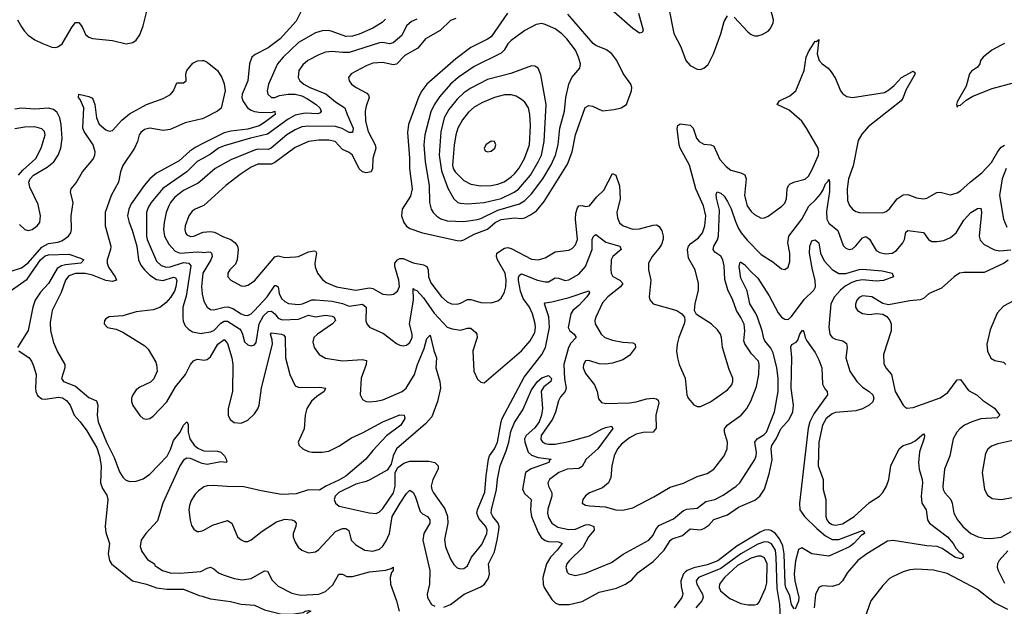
# Model space of a CAD drawing. Header units: inches. Extents: x 1682530 to 1839546, y 640742 to 791647.
# Tile 397 of 656: x 1738920 to 1744749, y 741338 to 744811. Entities that reach past the tile are written whole.
import ezdxf

# ---------------------------------------------------------------- set-up
doc = ezdxf.new("R2010")
doc.units = ezdxf.units.IN
doc.header["$MEASUREMENT"] = 0
doc.layers.add('B7734', color=7, linetype='Continuous')
doc.layers.add('B7744', color=7, linetype='Continuous')

msp = doc.modelspace()

# ---------------------------------------------------------------- linework, layer by layer
at = {"layer": 'B7734', "color": 5}
for points, elevation in [([(1738906.9, 744810), (1738930.1, 744770), (1738945.7, 744745.7), (1738970, 744720.4), (1739010, 744692.1), (1739050, 744673.2), (1739110, 744649.3), (1739130, 744646.5), (1739145.2, 744650), (1739170.9, 744669.1), (1739230, 744769.2), (1739250, 744794.2), (1739270, 744795.5), (1739289.3, 744770), (1739310, 744724), (1739330, 744707.1), (1739350, 744700.2), (1739468.5, 744688.5), (1739550, 744668), (1739590, 744676.1), (1739609.9, 744690.1), (1739630, 744722), (1739650, 744774.9), (1739674.3, 744870)], 620), ([(1738870, 743322.4), (1738930, 743341.9), (1738970, 743372.2), (1739050, 743464.9), (1739090, 743485.5), (1739146.2, 743493.8), (1739170, 743502.1), (1739209.4, 743530), (1739222.3, 743550), (1739227.3, 743570), (1739223.9, 743650), (1739235.7, 743730), (1739219.9, 743790), (1739224.2, 743810), (1739254.8, 743845.2), (1739291.4, 743910), (1739354.7, 743985.3), (1739365, 744010), (1739366.7, 744030), (1739354.9, 744070), (1739302.3, 744150), (1739294.3, 744170), (1739299.9, 744290), (1739278.4, 744338.4), (1739268.3, 744350), (1739269.4, 744370), (1739330, 744357), (1739350, 744345.8), (1739365, 744310), (1739373.6, 744230), (1739390, 744192.8), (1739430, 744158.6), (1739450, 744150.8), (1739470, 744155.4), (1739524.1, 744215.9), (1739570, 744253.3), (1739670, 744309.3), (1739770, 744344.5), (1739811.9, 744368.1), (1739830.6, 744389.4), (1739850, 744436.9), (1739890, 744437.2), (1739905.1, 744450), (1739904.3, 744490), (1739908.8, 744510), (1739945.3, 744554.7), (1739971.8, 744568.2), (1740000, 744569)], 580), ([(1738918, 743598), (1738950, 743569.4), (1738970, 743564.3), (1738992.9, 743570), (1739022.3, 743590), (1739039.1, 743610), (1739043, 743650), (1739030, 743716.9), (1738979.9, 743819.9), (1738973.2, 743850), (1738980.8, 743870), (1739000.7, 743890), (1739082.5, 743937.5), (1739122.1, 743970), (1739147.6, 744010), (1739164.1, 744050), (1739171.2, 744108.8), (1739166.2, 744190), (1739157, 744230), (1739141.1, 744261.1), (1739119.5, 744279.5), (1739090, 744287.4), (1739010, 744281.3), (1738930, 744287.9), (1738890, 744282.5)], 620), ([(1740000, 744225.2), (1739899.3, 744200.7), (1739810, 744161.1), (1739770, 744155), (1739690, 744168.5), (1739659.5, 744160.5), (1739636.2, 744143.8), (1739627.5, 744130), (1739616.9, 744090), (1739599.6, 744050), (1739530, 743948.4), (1739516.8, 743910), (1739505.3, 743850), (1739460.6, 743770), (1739425, 743670), (1739425.7, 743590), (1739459.1, 743470), (1739458.1, 743450), (1739438.1, 743390), (1739437.2, 743370), (1739445.6, 743345.6), (1739484.8, 743290), (1739493.4, 743270), (1739470, 743262.3), (1739430, 743266.5), (1739350, 743299.4), (1739307.9, 743307.9), (1739250, 743308.9), (1739210, 743294.4), (1739190.9, 743270), (1739164.3, 743195.7), (1739111.1, 743090), (1739100.8, 743019.2), (1739102, 742970), (1739120.4, 742900.4), (1739144.5, 742844.5), (1739186.9, 742770), (1739186.2, 742750), (1739167.6, 742687.6), (1739178.7, 742670), (1739250, 742641), (1739330, 742575.5), (1739375, 742555), (1739382.5, 742530), (1739377.9, 742470), (1739384.9, 742430), (1739434.4, 742310), (1739479.3, 742219.3), (1739510, 742135.3), (1739530, 742102.3), (1739547, 742087), (1739570, 742076.9), (1739610, 742078.6), (1739650, 742093.1), (1739690, 742120.6), (1739791.9, 742228.1), (1739813.1, 742266.9), (1739830, 742320.6), (1739869.1, 742370), (1739890, 742410.9), (1739910, 742431), (1739917.7, 742417.7), (1739917.9, 742370), (1739926.7, 742330), (1739951.8, 742291.8), (1739974.3, 742274.3), (1740000, 742263.2)], 580), ([(1738912.4, 743890), (1738938.5, 743921.5), (1739015.6, 743990), (1739047.2, 744050), (1739071.3, 744130), (1739066.4, 744150), (1739050, 744165.6), (1739010, 744176.7), (1738950, 744175.7), (1738890, 744165.2)], 640), ([(1740000, 744075.6), (1739963.2, 744056.8), (1739927.8, 744032.2), (1739864.2, 743975.8), (1739730, 743903.6), (1739691.1, 743868.9), (1739656.8, 743830), (1739579, 743721), (1739565, 743690), (1739558.4, 743650), (1739567.1, 743610), (1739585.2, 743565.2), (1739612.7, 743470), (1739623.4, 743390), (1739637.7, 743357.7), (1739658.8, 743330), (1739690, 743299.1), (1739730, 743273.5), (1739770, 743266.8), (1739830, 743286.4), (1739842.3, 743282.3), (1739849.5, 743269.5), (1739844.9, 743230), (1739836.1, 743203.9), (1739813.5, 743166.5), (1739785.6, 743134.4), (1739750, 743106.6), (1739710, 743094.4), (1739610, 743081.7), (1739530, 743057.8), (1739450, 743052.3), (1739430, 743040.7), (1739421.3, 743030), (1739420.4, 743010), (1739438.8, 742990), (1739490, 742978.9), (1739530, 742962.3), (1739661.2, 742881.2), (1739680, 742860), (1739724.8, 742784.8), (1739730.2, 742770), (1739733.2, 742730), (1739714.7, 742685.3), (1739694, 742666), (1739630, 742635), (1739610, 742619.4), (1739588.7, 742590), (1739582.5, 742570), (1739581.8, 742550), (1739590, 742527.2), (1739630, 742468.7), (1739650.3, 742450.3), (1739670, 742446.3), (1739690, 742450.3), (1739710, 742464), (1739790, 742549.3), (1739843, 742637), (1739902.2, 742710), (1739930.4, 742769.6), (1739948.2, 742791.8), (1739970, 742801.7), (1740000, 742797.9)], 620), ([(1740000, 743988.5), (1739970, 743972.2), (1739909.8, 743910.2), (1739767.9, 743812.1), (1739697.2, 743730), (1739680.4, 743699.6), (1739671.2, 743670), (1739670.1, 743530), (1739674.1, 743510), (1739730, 743381), (1739756.4, 743356.4), (1739785.9, 743345.9), (1739810, 743347.6), (1739890, 743373), (1739920.9, 743370), (1739933.9, 743353.9), (1739904.6, 743175.4), (1739886.1, 743110), (1739886, 743046), (1739887.1, 743027.1), (1739899.4, 742999.4), (1739918.5, 742978.5), (1739942.6, 742962.6), (1739994.3, 742954.3), (1740000, 742955.2)], 640), ([(1740000, 743863.6), (1739976.5, 743843.5), (1739890, 743799.3), (1739838.8, 743761.2), (1739812.8, 743730), (1739802.9, 743710), (1739787.8, 743670), (1739774.1, 743610), (1739771.3, 743570), (1739777.4, 743530), (1739802.9, 743482.9), (1739840.2, 743440.2), (1739870, 743429.4), (1739970, 743437.2), (1740000, 743434.4)], 660), ([(1740000, 743706.6), (1739958.7, 743690), (1739941.7, 743678.3), (1739921.5, 743650), (1739899.4, 743590), (1739897.4, 743570), (1739902, 743550), (1739910, 743538.3), (1739930, 743528.3), (1739950, 743530.2), (1740000, 743550.7)], 680), ([(1738871.3, 743210), (1738964.6, 743275.4), (1739042.9, 743390), (1739070, 743412.8), (1739090, 743419.2), (1739210, 743422.3), (1739280.4, 743400.4), (1739298.8, 743390), (1739282, 743370), (1739190, 743360.9), (1739166.3, 743353.7), (1739141.9, 743338.1), (1739090.2, 743250), (1739042.2, 743197.8), (1739010.8, 743150), (1738997.2, 743110), (1738970, 742972.3), (1738907.2, 742870)], 560), ([(1740000, 743268.6), (1739996.2, 743230), (1739999.2, 743190), (1740000, 743186.7)], 660), ([(1738914.9, 742850), (1738975.8, 742810), (1738990, 742790.5), (1739002, 742762), (1739016.3, 742710), (1739014.1, 742630), (1739015.7, 742610), (1739025.7, 742585.7), (1739050, 742567.1), (1739070, 742564.4), (1739150, 742577.5), (1739173, 742573), (1739197.8, 742557.8), (1739218.5, 742530), (1739242.2, 742470), (1739278, 742430), (1739316.5, 742376.5), (1739375.9, 742275.9), (1739392.3, 742227.7), (1739402, 742170), (1739398, 742070), (1739410, 742035.9), (1739435.5, 741995.5), (1739442.2, 741970), (1739424.8, 741810), (1739430, 741775.3), (1739451.9, 741710), (1739444.2, 741650), (1739452, 741610), (1739462.4, 741590), (1739587.9, 741490), (1739669.8, 741469.8), (1739730, 741448.6), (1739790, 741440.1), (1739890, 741440.9), (1739983.1, 741403.1), (1740000, 741397.7)], 560), ([(1740000, 742184.8), (1739990, 742187.1), (1739930, 742213.7), (1739910, 742215.3), (1739890, 742203.6), (1739867.9, 742170), (1739766.7, 741950), (1739735.5, 741844.5), (1739666.5, 741770), (1739638.7, 741730), (1739632.3, 741692.3), (1739642.7, 741662.7), (1739676.1, 741616.1), (1739717.3, 741590), (1739720.5, 741580.5), (1739731.7, 741571.7), (1739766, 741550), (1739810, 741536.6), (1739870, 741534.7), (1739990, 741543.9), (1740000, 741549.1)], 580), ([(1740000, 742038.3), (1739977.4, 742022.6), (1739958.1, 742001.9), (1739935, 741965), (1739924.2, 741935.8), (1739921.1, 741910), (1739928.6, 741848.6), (1739937.5, 741817.5), (1739950, 741795.6), (1739970, 741781.2), (1739981.1, 741781.1), (1740000, 741785.9)], 620)]:
    msp.add_lwpolyline(points, dxfattribs=dict(at, elevation=elevation))
at = {"layer": 'B7744', "color": 5}
for points, elevation in [([(1740590.2, 744870), (1740556.5, 744803.5), (1740461, 744699), (1740390, 744644.1), (1740314.3, 744605.7), (1740293.1, 744590), (1740279.4, 744550), (1740270.1, 744450), (1740237.7, 744370), (1740235.8, 744350), (1740240.3, 744330), (1740268, 744290), (1740290, 744275.6), (1740310, 744267.8), (1740350, 744262.3), (1740416, 744264), (1740431, 744270), (1740433.1, 744250), (1740370, 744201.9), (1740336.5, 744183.5), (1740270, 744163.7), (1740170, 744152.2), (1740130, 744141.8), (1740000, 744075.6)], 620), ([(1742582.5, 744850), (1742610.7, 744750), (1742604.4, 744735.6), (1742590, 744730.8), (1742550, 744758.8), (1742436.9, 744856.9)], 680), ([(1742760.7, 744890), (1742793, 744730), (1742833, 744650), (1742863.6, 744570), (1742890, 744540.3), (1742930, 744517.6), (1742950, 744516.4), (1742970, 744523.8), (1742994.8, 744545.2), (1743026.6, 744610), (1743070, 744728.4), (1743090, 744800.4), (1743110, 744833.4)], 720), ([(1743150, 744825.5), (1743230, 744739.5), (1743250, 744724.2), (1743270, 744716.5), (1743290, 744716), (1743316.3, 744723.7), (1743350, 744743.7), (1743363.3, 744756.7), (1743381.1, 744790), (1743381.7, 744810), (1743366, 744870)], 720), ([(1741501.5, 744818.5), (1741470, 744805.6), (1741410, 744746.7), (1741322.2, 744697.8), (1741277.3, 744642.7), (1741200.8, 744599.2), (1741150, 744547.4), (1741130, 744543.2), (1741070, 744557.2), (1741010, 744554.1), (1740970, 744538.1), (1740883, 744490), (1740866, 744470), (1740870.3, 744450), (1740884.6, 744430), (1740911.7, 744410), (1740975.5, 744375.5), (1740985.3, 744365.3), (1740987.8, 744350), (1740970, 744299.6), (1740964.6, 744270), (1740966.7, 744210), (1740982.8, 744150), (1741023.6, 744070), (1741027.5, 744050), (1741010.1, 743990), (1741009.4, 743930), (1740999.6, 743910), (1740970, 743905.5), (1740950, 743911.6), (1740930, 743927.5), (1740890, 744009.8), (1740870, 744025.5), (1740830, 744042.9), (1740786.6, 744090), (1740750, 744098.2), (1740690, 744098.6), (1740630.1, 744089.9), (1740550, 744054.6), (1740430, 743966.5), (1740410, 743956.4), (1740330, 743955.7), (1740290, 743937.3), (1740224.8, 743895.2), (1740139.8, 743830), (1740010, 743710.7), (1740000, 743706.6)], 680), ([(1741270, 744814.4), (1741239.6, 744800.4), (1741210, 744774.5), (1741181.6, 744718.4), (1741130, 744674.1), (1741110, 744669.2), (1741070, 744677.2), (1741050, 744674.9), (1740870, 744618), (1740830, 744616.9), (1740770, 744623.8), (1740730, 744618.9), (1740690, 744603.9), (1740625.8, 744570), (1740595.1, 744544.9), (1740572.8, 744510), (1740569.3, 744470), (1740579.2, 744450), (1740602.2, 744430), (1740636.9, 744410), (1740731.8, 744371.8), (1740790, 744325.1), (1740845.4, 744290), (1740858, 744250), (1740894.5, 744170), (1740890, 744142.6), (1740870, 744143.7), (1740828.1, 744168.1), (1740790, 744178.8), (1740630, 744181.9), (1740590, 744176.7), (1740550, 744159.5), (1740501.9, 744130), (1740408.8, 744051.2), (1740390, 744043.7), (1740330, 744045), (1740310, 744039.9), (1740170, 743981.6), (1740077.8, 743930), (1740000, 743863.6)], 660), ([(1741085.7, 744814.3), (1741066.1, 744793.9), (1741010, 744761.1), (1740930, 744725), (1740890, 744714.6), (1740850, 744712.6), (1740770, 744742.3), (1740750, 744746.4), (1740710, 744745.6), (1740670, 744733.4), (1740570, 744676.5), (1740478.7, 744590), (1740446.1, 744550), (1740391.8, 744430), (1740385.2, 744390), (1740388.2, 744370), (1740410.2, 744350.2), (1740430, 744351), (1740457.6, 744362.4), (1740508.6, 744371.4), (1740550, 744370.9), (1740590, 744359.7), (1740623.7, 744343.7), (1740675.3, 744310), (1740695.8, 744290), (1740705.2, 744270), (1740699.4, 744260.6), (1740685.1, 744254.9), (1740610, 744257.6), (1740550, 744245.4), (1740510, 744222.6), (1740386.4, 744133.6), (1740286.9, 744110), (1740130, 744064.2), (1740096.8, 744050), (1740050, 744015.5), (1740000, 743988.5)], 640), ([(1741808, 744850), (1741710, 744709.9), (1741690, 744695.7), (1741590, 744645.9), (1741501.2, 744578.8), (1741330.8, 744430), (1741300.5, 744390), (1741282.6, 744357.4), (1741221.9, 744190), (1741216.3, 744143.7), (1741227.7, 743992.3), (1741226.7, 743930), (1741244, 743810), (1741234.2, 743765.8), (1741183.2, 743690), (1741180.9, 743650), (1741193.7, 743610), (1741209, 743589), (1741230, 743575.8), (1741304.4, 743550), (1741510, 743503.7), (1741530, 743502), (1741550, 743507.1), (1741610, 743542.5), (1741688.6, 743571.4), (1741734.3, 743610), (1741770, 743628.3), (1741850, 743638.1), (1741890, 743635.1), (1741910, 743639.1), (1741944.8, 743655.2), (1741979.3, 743680.7), (1742025.3, 743734.7), (1742163.2, 743956.8), (1742190.4, 744029.6), (1742209.5, 744130.5), (1742267.8, 744292.2), (1742290, 744303.5), (1742310, 744299.1), (1742370, 744272.5), (1742439.7, 744280.3), (1742481.2, 744290), (1742511.3, 744310), (1742542.6, 744390), (1742544, 744410), (1742538.3, 744430), (1742493.4, 744493.4), (1742454.6, 744570), (1742425.3, 744610), (1742393.8, 744633.8), (1742330, 744658.1), (1742314.4, 744670), (1742164.2, 744844.2)], 720), ([(1740000, 743550.7), (1740006.6, 743553.4), (1740050, 743557.6), (1740072.8, 743552.8), (1740125.6, 743525.6), (1740169.2, 743509.2), (1740196.3, 743490), (1740209.4, 743470), (1740212.2, 743450), (1740207.2, 743390), (1740196.9, 743363.1), (1740163.7, 743330), (1740152.2, 743310), (1740152.7, 743290), (1740169.1, 743269.1), (1740230, 743235.6), (1740250, 743234), (1740270, 743239.1), (1740310, 743264.4), (1740430, 743407), (1740450, 743413), (1740490, 743404.4), (1740553, 743407), (1740570, 743410.1), (1740630, 743437.4), (1740662.3, 743442.3), (1740670, 743440.4), (1740676.9, 743430), (1740667.6, 743370), (1740668.3, 743348.3), (1740683.7, 743310), (1740712.5, 743272.5), (1740734.5, 743254.5), (1740794.9, 743230), (1740910, 743210.6), (1740990, 743223.9), (1741010, 743219.1), (1741070, 743186.4), (1741110, 743182.6), (1741132.8, 743187.2), (1741156.8, 743203.2), (1741168.1, 743231.9), (1741165.2, 743270), (1741139.9, 743350), (1741140.2, 743370), (1741157.1, 743390), (1741170, 743396.8), (1741190, 743398.2), (1741250, 743371.4), (1741310, 743360.1), (1741330.1, 743350.1), (1741337.8, 743330), (1741339.4, 743290), (1741353.3, 743253.3), (1741417.1, 743170), (1741450, 743142), (1741477.1, 743130), (1741510, 743126.6), (1741530, 743132.4), (1741570, 743155), (1741590, 743155), (1741650, 743136.9), (1741710, 743134.7), (1741750, 743146.3), (1741770, 743163.1), (1741790, 743198.4), (1741797.7, 743230), (1741799.7, 743270), (1741793.5, 743310), (1741749.1, 743390), (1741741.9, 743410), (1741744.9, 743430), (1741790, 743458.1), (1741810, 743462.6), (1741830, 743456.6), (1741950, 743394.1), (1741990, 743388.8), (1742030, 743402), (1742090, 743436.3), (1742170, 743447.1), (1742190, 743457.7), (1742210, 743478.9), (1742222.7, 743510), (1742209.9, 743629.9), (1742213.1, 743666.9), (1742221.8, 743698.2), (1742230, 743710.2), (1742250, 743711.8), (1742270, 743705.8), (1742292.3, 743710), (1742336.4, 743763.6), (1742377.1, 743802.9), (1742430, 743901.6), (1742450, 743890.4), (1742470, 743826.8), (1742475, 743750), (1742455, 743670), (1742458, 743638), (1742470, 743608.9), (1742492.7, 743590), (1742550, 743571.1), (1742590, 743572.6), (1742670, 743595.8), (1742690, 743596.9), (1742706.4, 743586.4), (1742720.5, 743560.5), (1742728.5, 743530), (1742728.5, 743511.5), (1742719, 743481), (1742703.7, 743456.3), (1742663.6, 743410), (1742641.7, 743370), (1742642.3, 743330), (1742655.5, 743270), (1742646.7, 743170), (1742650, 743152), (1742671, 743130), (1742810.8, 743090), (1742840.7, 743070), (1742854.8, 743050), (1742858, 743030), (1742854.4, 743010), (1742822.3, 742930), (1742812.6, 742890), (1742808.9, 742848.9), (1742813.4, 742810), (1742824.2, 742770), (1742859.1, 742690), (1742870, 742591.3), (1742877.7, 742570), (1742910, 742530.4), (1742930, 742521.3), (1742950, 742521.1), (1743010, 742549), (1743110, 742619.7), (1743135, 742650), (1743141.6, 742670), (1743140.8, 742690), (1743120.7, 742740.7), (1743081.5, 742870), (1743075.3, 742930), (1743068.6, 742950), (1743050, 742975.4), (1743013, 743010), (1742926.3, 743066.3), (1742914, 743090), (1742918.9, 743130), (1742938.2, 743210), (1742937.6, 743250), (1742918.7, 743330), (1742878.7, 743398.7), (1742873.3, 743450), (1742879.5, 743470), (1742892.9, 743487.1), (1742939.2, 743520.8), (1742961.3, 743550), (1742976.2, 743590), (1742981.6, 743650), (1742968.4, 743710), (1742922.6, 743810), (1742884.9, 743950), (1742830.4, 744050), (1742823.7, 744070), (1742813.1, 744166.9), (1742815.7, 744184.3), (1742830, 744194.8), (1742890, 744186), (1742906, 744170), (1742926.1, 744110), (1742942.7, 744090), (1742970, 744075), (1743011.2, 744071.2), (1743030, 744062), (1743064.4, 743984.4), (1743101.4, 743941.4), (1743130, 743920.6), (1743190, 743904.6), (1743213.3, 743893.3), (1743221, 743870), (1743210.1, 743770), (1743226.2, 743710), (1743250, 743676.5), (1743270, 743657.3), (1743310, 743636.5), (1743330, 743638.3), (1743350, 743647.6), (1743432.4, 743707.6), (1743450, 743726), (1743459.8, 743750), (1743462.8, 743810), (1743471, 743830), (1743480.6, 743839.4), (1743507.8, 743852.2), (1743570, 743867.1), (1743590, 743884.9), (1743610, 743920.3), (1743648.7, 744010), (1743651.7, 744030), (1743647.4, 744050), (1743578, 744170), (1743549.9, 744209.9), (1743476.1, 744276.1), (1743403.7, 744310), (1743417.6, 744330), (1743479.5, 744360.5), (1743514.8, 744390), (1743563.4, 744510), (1743575.9, 744590), (1743590, 744621.3), (1743630, 744684.4), (1743637, 744683), (1743650, 744694), (1743641.7, 744610), (1743653.2, 744570), (1743670, 744550.2), (1743705.3, 744525.3), (1743723.4, 744503.4), (1743750, 744463.7), (1743779, 744390), (1743792.6, 744372.6), (1743816, 744356), (1743850, 744351.6), (1744039.3, 744380.7), (1744064.8, 744395.2), (1744097.6, 744422.4), (1744139.7, 744470), (1744210, 744506), (1744219, 744499), (1744221.1, 744490), (1744165.1, 744394.9), (1744150.1, 744350), (1744137.9, 744330), (1743943, 744177), (1743906.3, 744133.7), (1743884.7, 744095.3), (1743854.1, 743945.9), (1743827.3, 743870), (1743817.9, 743810), (1743820.6, 743740.6), (1743832.3, 743712.3), (1743849.5, 743689.5), (1743870, 743675.8), (1743891.3, 743670), (1744030, 743668.4), (1744050, 743675.9), (1744068.8, 743691.2), (1744114.7, 743750), (1744150, 743775.1), (1744176.9, 743776.9), (1744230, 743756.3), (1744270, 743750.2), (1744290, 743754.4), (1744350, 743787.7), (1744368.8, 743791.2), (1744430, 743775.2), (1744470, 743785.5), (1744490, 743797.6), (1744548.7, 743851.3), (1744616, 743904), (1744673.7, 743966.3), (1744710, 744031.3), (1744730, 744057.2), (1744750, 744068.9)], 680), ([(1744750, 744670.7), (1744730, 744661.5), (1744674.4, 744630), (1744623.1, 744590), (1744608.7, 744570), (1744604.9, 744550), (1744590.2, 744529.8), (1744554, 744506), (1744542, 744490), (1744522.8, 744417.2), (1744470, 744326), (1744466, 744310), (1744470, 744294), (1744476.4, 744303.6), (1744490, 744306), (1744524.1, 744335.9), (1744562, 744358), (1744676.6, 744403.4), (1744810, 744439.3)], 720), ([(1740000, 744569), (1740010, 744569.3), (1740030, 744559.9), (1740090, 744511.2), (1740116.6, 744470), (1740131.1, 744431.1), (1740135.2, 744390), (1740112, 744288), (1740090.3, 744270), (1740010, 744227.7), (1740000, 744225.2)], 580), ([(1744759.9, 743930), (1744737.2, 743870), (1744719.8, 743770), (1744744.1, 743630), (1744763.8, 743583.8)], 680), ([(1740000, 743186.7), (1740010, 743144.4), (1740029.3, 743110), (1740050, 743096), (1740070, 743093.6), (1740130, 743110.1), (1740151.5, 743111.5), (1740182.5, 743102.5), (1740230, 743069.5), (1740250, 743061.3), (1740270, 743060.8), (1740290, 743069.5), (1740310, 743088.9), (1740384, 743170), (1740430, 743237.7), (1740437.3, 743237.3), (1740450, 743230.7), (1740456.8, 743190), (1740470, 743161.3), (1740490, 743142.3), (1740511.4, 743131.4), (1740570, 743125.8), (1740594, 743130), (1740650, 743152), (1740670, 743152.5), (1740770, 743144.8), (1740830, 743130.9), (1740870, 743116.1), (1740950, 743126.6), (1740970.1, 743110), (1740968.1, 743028.1), (1740974, 743010), (1740990, 742990.4), (1741073.9, 742953.9), (1741150, 742894), (1741170, 742884.2), (1741190, 742881.1), (1741210, 742884.9), (1741230, 742900.9), (1741243.1, 742930), (1741242.5, 742950), (1741227.8, 743010), (1741250.9, 743150.9), (1741250, 743220.7), (1741253.5, 743213.5), (1741270, 743208), (1741310, 743164.8), (1741373.6, 743073.6), (1741450, 742991.9), (1741480.6, 742980.6), (1741530, 742974.2), (1741570, 742985.2), (1741590, 742984.7), (1741620, 742960), (1741627.1, 742950), (1741627.6, 742930), (1741601.7, 742850), (1741607.7, 742730), (1741630, 742682.8), (1741650, 742666), (1741670, 742661), (1741890, 742850.2), (1741942.3, 742910), (1741970, 742960.4), (1741974.1, 742990), (1741971.7, 743010), (1741955.6, 743070), (1741938.5, 743110), (1741900.8, 743160.8), (1741883.7, 743203.7), (1741872.5, 743267.5), (1741872.7, 743287.3), (1741879.8, 743300.2), (1741890, 743307.1), (1741986, 743270), (1742030, 743258.5), (1742050, 743259.8), (1742090, 743282.3), (1742110, 743281), (1742150, 743268.3), (1742170, 743270.8), (1742230, 743305.6), (1742269.3, 743350), (1742309.1, 743450), (1742309.3, 743510.7), (1742314.4, 743525.6), (1742324.2, 743535.8), (1742330, 743538.8), (1742390, 743493.8), (1742472.9, 743470), (1742480.2, 743450), (1742431, 743410), (1742421.3, 743390), (1742419.6, 743330), (1742422.4, 743310), (1742431.1, 743291.1), (1742473.4, 743270), (1742491, 743250), (1742477.5, 743230), (1742401.1, 743170), (1742370, 743134.5), (1742331.1, 743050), (1742324.9, 743030), (1742325.8, 743010), (1742362.8, 742950), (1742383.2, 742930), (1742430, 742913.5), (1742490, 742902.5), (1742550, 742898.3), (1742563.8, 742890), (1742564.6, 742870), (1742530, 742823.5), (1742490, 742798), (1742430, 742778.2), (1742390, 742771.4), (1742350, 742774.4), (1742290, 742793.3), (1742270, 742791.3), (1742257.4, 742770), (1742256.5, 742750), (1742270, 742715.8), (1742323.6, 742650), (1742339.5, 742610), (1742347.2, 742567.2), (1742364.6, 742544.6), (1742390, 742538.9), (1742530, 742543.7), (1742570, 742548.8), (1742630, 742566.7), (1742670, 742570.9), (1742690, 742567.6), (1742698.7, 742558.7), (1742702.7, 742542.7), (1742686, 742470), (1742687.1, 742392.9), (1742670, 742369.1), (1742610, 742367.4), (1742570, 742357.6), (1742530, 742335), (1742482.5, 742297.5), (1742459.3, 742270), (1742438.9, 742230), (1742424.7, 742170), (1742418.5, 742101.5), (1742406.3, 742070), (1742370, 742039.1), (1742294, 742010), (1742270, 741993.3), (1742252.7, 741970), (1742250.6, 741950), (1742270, 741937.6), (1742292.7, 741932.7), (1742386.6, 741926.6), (1742450, 741910.3), (1742490, 741907.2), (1742550, 741922), (1742673.9, 741986.1), (1742770, 742043.6), (1742850, 742067.5), (1742930, 742106.5), (1742990, 742124.2), (1743030, 742150.2), (1743090.5, 742229.5), (1743109, 742270), (1743110.6, 742310), (1743092.3, 742370), (1743092.7, 742390), (1743107.6, 742410), (1743190.5, 742469.5), (1743225.1, 742510), (1743247.9, 742552.1), (1743281.1, 742638.9), (1743295, 742710), (1743297.4, 742770), (1743293.9, 742790), (1743252.3, 742832.3), (1743213.2, 742893.2), (1743207.1, 742910), (1743213.1, 742970), (1743208.4, 743008.4), (1743190, 743048.5), (1743163.9, 743090), (1743142.6, 743150), (1743111.8, 743211.8), (1743094, 743274), (1743090, 743354), (1743082, 743390), (1743070, 743411.3), (1743036, 743436), (1743025.5, 743450), (1743029.2, 743470), (1743051.2, 743508.8), (1743056.2, 743530), (1743063.7, 743683.7), (1743045.7, 743754.3), (1743043.8, 743776.2), (1743048.5, 743791.5), (1743070, 743785.3), (1743090, 743765.7), (1743110, 743734.9), (1743132.2, 743692.2), (1743156.8, 743616.8), (1743175.3, 743575.3), (1743190.1, 743550), (1743226.5, 743506.5), (1743310, 743421.7), (1743378.3, 743378.3), (1743430, 743336.4), (1743450, 743333), (1743470, 743346.8), (1743479.3, 743380.7), (1743478.4, 743430), (1743468.2, 743490), (1743473.7, 743530), (1743550, 743630.2), (1743592.3, 743707.7), (1743633.8, 743746.2), (1743660.8, 743779.2), (1743676.6, 743803.4), (1743690, 743839.3), (1743705.2, 743854.8), (1743710, 743866.8), (1743713.9, 743853.9), (1743713.8, 743793.8), (1743695.3, 743675.3), (1743697.6, 743630), (1743710, 743607.6), (1743763.1, 743563.1), (1743794.2, 743474.2), (1743810, 743458.7), (1743830, 743450.3), (1743850, 743454.9), (1743870, 743471.7), (1743910, 743519.7), (1743930, 743527.1), (1743951.5, 743511.5), (1743990, 743444.2), (1744012.6, 743432.6), (1744045.2, 743425.2), (1744085.6, 743430), (1744110, 743445.1), (1744148.2, 743490), (1744157.7, 743510), (1744166.5, 743553.5), (1744177.1, 743562.9), (1744271, 743551), (1744300.3, 743510), (1744319.1, 743499.1), (1744350, 743498), (1744390, 743504.3), (1744430, 743521.7), (1744464, 743550), (1744510, 743623.8), (1744550, 743669.2), (1744590, 743692.9), (1744610, 743696.3), (1744613.7, 743670), (1744600.6, 743530), (1744605.6, 743505.6), (1744630, 743479.6), (1744690, 743448.5), (1744722.7, 743442.7), (1744788.2, 743448.2)], 660), ([(1740000, 742955.2), (1740050, 742962.6), (1740070, 742972.1), (1740110, 743015.6), (1740130, 743027), (1740150, 743027.4), (1740221, 742981), (1740231.1, 742970), (1740239.3, 742950), (1740250, 742904.9), (1740270, 742886.4), (1740290, 742880.7), (1740310, 742886.5), (1740319, 742901), (1740337.1, 743010), (1740362.8, 743057.2), (1740390, 743083.4), (1740410, 743086), (1740430, 743070.6), (1740450, 743043.8), (1740474.3, 743034.3), (1740570, 743038.4), (1740630, 743061.3), (1740670, 743052.4), (1740730, 743062.8), (1740770, 743055.7), (1740782, 743050), (1740790.1, 743029.9), (1740772.1, 743010), (1740682.3, 742950), (1740661.1, 742930), (1740655.6, 742904.4), (1740663.7, 742870), (1740692.7, 742830), (1740730, 742807.4), (1740831.2, 742791.2), (1740950, 742800.2), (1740972.8, 742792.8), (1740971, 742770), (1740941.1, 742690), (1740935.5, 742590), (1740950, 742562.8), (1740970, 742550.7), (1740988.5, 742548.5), (1741030, 742552), (1741070, 742561.5), (1741183.6, 742610), (1741208.5, 742630), (1741256.7, 742710), (1741275.1, 742770), (1741314.8, 742865.2), (1741330, 742924), (1741350, 742942.8), (1741372.4, 742852.4), (1741388.1, 742810), (1741383, 742750), (1741406.9, 742670), (1741411.6, 742630), (1741392.4, 742550), (1741360.6, 742459.4), (1741322.1, 742417.9), (1741150.2, 742270), (1741131.5, 742230), (1741119.2, 742180.8), (1741094.9, 742145.1), (1740992.8, 742087.2), (1740970, 742077), (1740910, 742062.3), (1740810, 742012.1), (1740787.5, 741990), (1740780.6, 741970), (1740788.5, 741948.5), (1740811.8, 741931.8), (1740988.6, 741891.4), (1741030, 741888.1), (1741050, 741898.2), (1741070, 741918.5), (1741131.9, 742010), (1741142, 742050), (1741142, 742130), (1741158.9, 742161.1), (1741194.5, 742185.5), (1741230, 742196.9), (1741341.7, 742198.3), (1741378, 742190), (1741397.1, 742170), (1741396.6, 742150), (1741366.3, 742090), (1741355, 742050), (1741359.3, 742030), (1741370.2, 742010), (1741435.7, 741915.7), (1741452.6, 741870), (1741453.6, 741830), (1741434.9, 741734.9), (1741440.9, 741690), (1741470, 741618.4), (1741490, 741586.4), (1741510, 741565.7), (1741530, 741559.5), (1741550, 741562.6), (1741570, 741578), (1741595, 741630), (1741656, 741704), (1741685.4, 741770), (1741687.5, 741790), (1741679.9, 741810), (1741638.3, 741858.3), (1741626.2, 741890), (1741629.9, 741910), (1741674.1, 742014.1), (1741681, 742110), (1741694.6, 742210), (1741701.6, 742230), (1741730.5, 742270), (1741749.2, 742310), (1741769.4, 742430), (1741776.4, 742450), (1741905.5, 742694.5), (1742010.4, 742830), (1742032.5, 742870), (1742056.2, 742990), (1742052.8, 743052.8), (1742027.4, 743130), (1742030, 743134.6), (1742070, 743140.1), (1742172.6, 743167.4), (1742290, 743206), (1742294, 743194), (1742278.2, 743170), (1742230, 743119.9), (1742194.2, 743090), (1742181.7, 743070), (1742167.6, 742990), (1742176, 742970), (1742201.5, 742950), (1742213.8, 742930), (1742183.4, 742896.6), (1742168.9, 742871.1), (1742141.9, 742770), (1742144.2, 742684.2), (1742155.5, 742630), (1742148.5, 742610), (1742122.1, 742577.9), (1742110, 742555.4), (1742091.6, 742488.4), (1742073.6, 742446.4), (1742006.6, 742350), (1742006, 742326), (1742013.9, 742313.9), (1742030, 742303.3), (1742050, 742298), (1742090, 742299), (1742170, 742313.7), (1742292.4, 742347.6), (1742368.9, 742390), (1742390, 742397.2), (1742424, 742404), (1742431.5, 742391.5), (1742342.7, 742270), (1742273.9, 742210), (1742250, 742166.6), (1742230, 742155.2), (1742160.4, 742150), (1742111.5, 742130), (1742056.1, 742090), (1742046.7, 742070), (1742051.2, 742050), (1742070.6, 742010.6), (1742070.8, 741990.8), (1742046.3, 741913.7), (1742044.6, 741890), (1742050, 741864.9), (1742071.1, 741830), (1742106.4, 741806.4), (1742170, 741792.8), (1742210, 741795.2), (1742270, 741820.7), (1742290, 741822.4), (1742319.4, 741810), (1742320.5, 741790), (1742286.7, 741750), (1742253.3, 741686.7), (1742174, 741610), (1742159.8, 741590), (1742152.9, 741570), (1742161, 741541), (1742170.6, 741530), (1742210, 741521.1), (1742270, 741535.4), (1742423, 741597), (1742493, 741647), (1742643.5, 741730), (1742670, 741759), (1742686.7, 741793.3), (1742704.1, 741815.9), (1742790, 741855.4), (1742850, 741905.3), (1742870, 741912.9), (1742930, 741919.7), (1742981.5, 741958.5), (1743035.6, 741970), (1743084.5, 741995.5), (1743162, 742050), (1743183.5, 742070), (1743272.4, 742207.6), (1743280.6, 742230), (1743281.6, 742250), (1743271.6, 742310), (1743284.8, 742330), (1743326.1, 742353.9), (1743341.9, 742370), (1743388.9, 742488.9), (1743410.8, 742609.2), (1743409.9, 742689.9), (1743401.3, 742750), (1743379.7, 742839.7), (1743366.5, 742866.5), (1743331.6, 742910), (1743324.8, 742924.8), (1743314.8, 742970), (1743288.3, 743050), (1743276.5, 743076.5), (1743242.1, 743130), (1743225.7, 743205.7), (1743190, 743280.5), (1743178.5, 743350), (1743184.9, 743375.1), (1743190, 743376.5), (1743210, 743362.4), (1743243.8, 743323.8), (1743290, 743281.8), (1743355.9, 743175.9), (1743410, 743076.3), (1743430, 743050.1), (1743450, 743038.6), (1743470, 743036.8), (1743490, 743054), (1743564.3, 743155.7), (1743620.5, 743210), (1743630.4, 743230), (1743629.4, 743270), (1743613.5, 743330), (1743595.5, 743430), (1743597.3, 743470), (1743610, 743503.1), (1743630, 743507.2), (1743650, 743490.4), (1743661.4, 743430), (1743683.3, 743383.3), (1743730, 743332.3), (1743769.7, 743309.7), (1743810.3, 743309.7), (1743890, 743333.1), (1743910, 743334.6), (1744024.9, 743324.9), (1744084.7, 743310), (1744092, 743290), (1744033.3, 743266.7), (1743990, 743262.9), (1743910, 743271.6), (1743873.7, 743266.3), (1743845.3, 743254.7), (1743806.8, 743233.2), (1743778.7, 743210), (1743743.4, 743170), (1743722.2, 743130), (1743710.8, 742990.8), (1743716.5, 742950), (1743730.4, 742930), (1743750, 742919.7), (1743793.4, 742910), (1743814.5, 742894.5), (1743819.1, 742870), (1743810.2, 742810), (1743834.5, 742730), (1743876.1, 742670), (1743910, 742635.1), (1743949.5, 742609.5), (1743970, 742590.2), (1743976.5, 742570), (1743970.1, 742549.9), (1743948, 742530), (1743910, 742508.1), (1743870, 742496.3), (1743750, 742485.5), (1743730, 742478.4), (1743693.7, 742450), (1743672.8, 742410), (1743650.6, 742310), (1743647.8, 742170), (1743676.8, 742090), (1743677.4, 742030), (1743692.5, 741970), (1743692.9, 741870), (1743699, 741850), (1743710, 741835.2), (1743730, 741822.8), (1743750, 741818.7), (1743790, 741827.3), (1743860.2, 741870), (1743950, 741952.1), (1744010, 741990.2), (1744030, 742011.7), (1744051.6, 742050), (1744065.3, 742090), (1744076.5, 742170), (1744125.6, 742270), (1744150, 742290.2), (1744195.4, 742304.6), (1744221.6, 742318.4), (1744270, 742358.8), (1744275.5, 742350), (1744274, 742334), (1744247.6, 742252.4), (1744240.4, 742190), (1744244, 742150), (1744262.9, 742090), (1744264.8, 742070), (1744257.6, 741990), (1744261.5, 741950), (1744286.7, 741910), (1744294.2, 741850), (1744306.3, 741830), (1744413.3, 741750), (1744446.5, 741710), (1744461.9, 741681.9), (1744481.3, 741661.3), (1744500.7, 741650), (1744506.8, 741630), (1744490, 741619.5), (1744456, 741630), (1744381.2, 741681.2), (1744352.3, 741692.3), (1744290, 741695.8), (1744090, 741727.7), (1744056.8, 741723.2), (1743936, 741650), (1743881.5, 741610), (1743820.4, 741539.6), (1743790.1, 741489.9), (1743770, 741468.4), (1743730, 741455.1), (1743670, 741459.6), (1743650.3, 741449.7), (1743632, 741408), (1743623.7, 741330)], 640), ([(1740000, 743434.4), (1740010, 743433.5), (1740036.8, 743436.8), (1740050, 743435.4), (1740056.2, 743430), (1740058.4, 743410), (1740051.5, 743390), (1740004.1, 743310), (1740000, 743268.6)], 660), ([(1744772.5, 743387.5), (1744748.2, 743370), (1744630, 743315.4), (1744510, 743315.6), (1744483.6, 743310), (1744452.9, 743290), (1744377.2, 743222.8), (1744304.7, 743190), (1744270, 743161.6), (1744250, 743152.9), (1744190, 743146.4), (1744062.7, 743122.7), (1744030, 743131.1), (1743963.7, 743170), (1743910, 743176.5), (1743890, 743166), (1743876.5, 743150), (1743867.3, 743127.3), (1743867, 743110), (1743879.3, 743090), (1743910, 743072), (1743950, 743066.5), (1743992.4, 743072.4), (1744028.9, 743068.9), (1744054.4, 743054.4), (1744071.5, 743031.5), (1744079.6, 743010), (1744079.1, 742970), (1744033.4, 742830), (1744035.4, 742775.4), (1744047, 742750), (1744081.8, 742710), (1744102.6, 742610), (1744150, 742528.4), (1744159.4, 742519.4), (1744171.5, 742511.5), (1744210, 742515), (1744370, 742571.8), (1744415.1, 742604.9), (1744470, 742679.5), (1744490, 742680.4), (1744537, 742617), (1744588.6, 742588.6), (1744619, 742559), (1744690, 742511.1), (1744722, 742470), (1744706.3, 742453.7), (1744610, 742448.2), (1744556.5, 742430), (1744512.7, 742410), (1744485.5, 742390), (1744467.9, 742370), (1744447.1, 742330), (1744427.3, 742230), (1744394.2, 742150), (1744384.6, 742050), (1744387.4, 742030), (1744397.1, 742010), (1744432.9, 741970), (1744440.6, 741950), (1744450.2, 741890.2), (1744472.3, 741850), (1744503.2, 741810), (1744550.1, 741770.1), (1744593.4, 741750), (1744630, 741741.9), (1744670, 741740.5), (1744730, 741747.1), (1744790, 741781.5)], 660), ([(1744810.5, 743150), (1744743.8, 743116.2), (1744705.8, 743074.2), (1744664.7, 742975.3), (1744646.4, 742890), (1744649.3, 742849.3), (1744670, 742806.7), (1744693.3, 742793.3), (1744743.2, 742783.2), (1744758.9, 742770)], 680), ([(1740000, 742797.9), (1740010, 742796.6), (1740030, 742799), (1740050, 742814.7), (1740093.5, 742890), (1740130, 742917.1), (1740150, 742895.3), (1740176.3, 742810), (1740182, 742770), (1740179.8, 742610), (1740153, 742510), (1740153.4, 742470), (1740165.1, 742445.1), (1740190, 742426), (1740230, 742423.5), (1740270, 742441), (1740310, 742477.8), (1740330, 742507.9), (1740338, 742530), (1740351.1, 742631.1), (1740415.7, 742890), (1740415.1, 742915.1), (1740405.4, 742950), (1740410, 742957.7), (1740470, 742948.8), (1740482.9, 742942.9), (1740491.7, 742931.7), (1740493.5, 742810), (1740518.5, 742710), (1740550, 742644), (1740573.5, 742633.5), (1740696.2, 742636.2), (1740730.4, 742630), (1740721.7, 742610), (1740678.7, 742581.3), (1740646.9, 742553.1), (1740619.8, 742510), (1740609.4, 742470), (1740604.4, 742390), (1740568.7, 742310), (1740573.7, 742290), (1740595.8, 742270), (1740630, 742255), (1740651, 742251), (1740710, 742250.2), (1740750, 742257.6), (1740810, 742287), (1740884.1, 742335.9), (1740950, 742365.3), (1741068.9, 742431.1), (1741170, 742471.4), (1741195.5, 742470), (1741199.2, 742450), (1741175.9, 742410), (1741091.9, 742348.1), (1741010, 742260.7), (1740969.6, 742210.4), (1740851.1, 742108.9), (1740810, 742084.8), (1740731.7, 742050), (1740694.8, 742025.2), (1740630, 742028.5), (1740555.9, 742004.1), (1740470, 742000.5), (1740350, 742021.3), (1740246.5, 742046.5), (1740147.5, 742047.5), (1740065.6, 742054.4), (1740030, 742051.6), (1740010, 742045.2), (1740000, 742038.3)], 620), ([(1741430, 741334.1), (1741470, 741348.9), (1741550.3, 741409.7), (1741650, 741453.6), (1741671.9, 741470), (1741695.2, 741504.8), (1741701.9, 741530), (1741695.6, 741590), (1741730, 741660.6), (1741747.4, 741730), (1741756.4, 741790), (1741758.3, 741810), (1741752.8, 741830), (1741720.5, 741870), (1741711.3, 741890), (1741712.6, 741910), (1741742.8, 742030), (1741748.1, 742091.9), (1741764.8, 742170), (1741800.4, 742259.6), (1741815.5, 742310), (1741827.3, 742372.7), (1741850, 742427), (1741897.8, 742502.2), (1741950, 742619.7), (1741984.3, 742670), (1742010, 742691.6), (1742050, 742704.4), (1742068, 742688), (1742064, 742670), (1742022, 742638), (1742007.5, 742612.5), (1742015.2, 742510), (1742008.5, 742470), (1741995.4, 742430), (1741970, 742395.6), (1741918.8, 742350), (1741909.3, 742330), (1741909.7, 742310), (1741930, 742251.1), (1741950, 742232.7), (1741990, 742220.1), (1742065.5, 742210), (1742057.3, 742202.7), (1742053.2, 742190), (1741947.4, 742152.6), (1741914.6, 742130), (1741897.2, 742030), (1741910, 742004.1), (1741948.7, 741970), (1741944, 741910), (1741950.1, 741870), (1741990, 741775.6), (1742006.8, 741746.8), (1742030, 741727.1), (1742050, 741722.2), (1742110, 741720.1), (1742131, 741710), (1742101.1, 741670), (1742063.1, 741630), (1742037.8, 741590), (1742016.9, 741510), (1742018.4, 741470), (1742025.5, 741450), (1742070, 741379.6), (1742090, 741358.9), (1742111.3, 741350), (1742173.2, 741350), (1742250, 741367.5), (1742350, 741422.1), (1742453.7, 741446.3), (1742505.8, 741470), (1742544.2, 741495.8), (1742581.2, 741538.8), (1742670, 741603.1), (1742735, 741670), (1742771.3, 741728.7), (1742782.6, 741737.4), (1742843.3, 741756.7), (1742890, 741797.3), (1742950, 741791), (1742970, 741799.7), (1743000.5, 741819.5), (1743030, 741853.3), (1743110, 741879.2), (1743174.6, 741925.4), (1743272.3, 741967.7), (1743301.3, 741990), (1743328.6, 742031.4), (1743357.7, 742122.3), (1743374, 742206), (1743368.6, 742270), (1743373.3, 742290), (1743398.7, 742330), (1743426.2, 742390), (1743475.2, 742444.8), (1743496.3, 742490), (1743500.3, 742530), (1743486.8, 742630), (1743490.8, 742810.8), (1743485.7, 742874.3), (1743491.5, 742888.5), (1743516.8, 742903.2), (1743526, 742914), (1743538.4, 742950), (1743553.7, 742973.7), (1743562.8, 742962.8), (1743570.3, 742930), (1743580.3, 742910), (1743630, 742840.3), (1743650, 742798), (1743667.8, 742750), (1743673.5, 742653.5), (1743685.4, 742625.4), (1743699.5, 742610), (1743701.7, 742590), (1743621.6, 742478.4), (1743597.2, 742430), (1743586.8, 742393.2), (1743537, 741950), (1743538.9, 741910), (1743565.3, 741870), (1743639.1, 741799.1), (1743690, 741755.9), (1743730, 741734.4), (1743770, 741734.5), (1743910, 741788), (1743919.6, 741779.6), (1743921.1, 741770), (1743902.3, 741757.7), (1743858.8, 741710), (1743831.7, 741690), (1743710, 741635), (1743610, 741649), (1743550, 741684), (1743530, 741675.1), (1743513, 741607), (1743504.6, 741530), (1743508.8, 741488.8), (1743532.2, 741390), (1743530, 741369.6), (1743510, 741320.7)], 620), ([(1744816.7, 742323.3), (1744710, 742300.5), (1744673.9, 742286.1), (1744651.5, 742268.5), (1744637.5, 742242.5), (1744618, 742130), (1744631.6, 742030), (1744650, 741996.4), (1744677.4, 741977.4), (1744730, 741970.2), (1744830, 741987.9)], 680), ([(1740000, 742263.2), (1740010, 742258.9), (1740090, 742257.8), (1740110, 742251.7), (1740132.6, 742230), (1740142, 742210), (1740145.4, 742194.6), (1740142, 742190), (1740110, 742193.5), (1740030, 742178.1), (1740000, 742184.8)], 580), ([(1740000, 741785.9), (1740010, 741788.4), (1740061.6, 741818.4), (1740150, 741847.2), (1740175.4, 741830), (1740210, 741750.2), (1740230, 741731.1), (1740250, 741721.5), (1740270, 741721.8), (1740290, 741731.1), (1740355.8, 741784.2), (1740440.8, 741839.2), (1740490, 741853.5), (1740530, 741850.7), (1740544.2, 741844.2), (1740556.2, 741830), (1740554.4, 741810), (1740539, 741770), (1740539.2, 741750), (1740550, 741718.7), (1740569, 741689), (1740590, 741671.3), (1740630, 741655.6), (1740670, 741661.1), (1740690, 741674), (1740790, 741781.2), (1740830, 741799.3), (1740850, 741798.5), (1740867.5, 741787.5), (1740883, 741730), (1740910, 741703), (1740963.7, 741670), (1741010, 741665), (1741050, 741677.7), (1741070, 741695.5), (1741090, 741725.3), (1741109.9, 741770), (1741125.1, 741870), (1741171.4, 741950), (1741210, 742007.2), (1741230, 742025.9), (1741250, 742012.7), (1741261.4, 741990), (1741290, 741899.3), (1741305.1, 741885.1), (1741333.2, 741870), (1741348, 741850), (1741347.5, 741830), (1741312.2, 741770), (1741305.5, 741730), (1741346.9, 741550), (1741346.4, 741470), (1741332.5, 741410), (1741333.4, 741390), (1741357.3, 741350), (1741378.4, 741338.4)], 620), ([(1743504, 741324), (1743490, 741349.2), (1743479.8, 741399.8), (1743455.3, 741450), (1743451.2, 741470), (1743445.1, 741650), (1743437.1, 741697.1), (1743418.3, 741738.3), (1743391.7, 741771.7), (1743366.8, 741786.8), (1743350, 741790.9), (1743330, 741789), (1743302.6, 741777.4), (1743165.8, 741694.2), (1743052.2, 741607.8), (1742990, 741584.5), (1742910, 741567), (1742871.1, 741550), (1742859.8, 741540.2), (1742849.1, 741530), (1742834.6, 741490), (1742835.2, 741455.2), (1742846.3, 741410), (1742840.7, 741390), (1742795.1, 741330)], 620), ([(1743423.6, 741270), (1743419.5, 741350), (1743403.3, 741443.3), (1743399.1, 741630), (1743393.4, 741670), (1743370, 741708.4), (1743350, 741719.1), (1743330, 741721.1), (1743290, 741707), (1743188.2, 741650), (1743070, 741562.8), (1742938, 741510), (1742925.3, 741490), (1742927.8, 741470), (1742961.5, 741410), (1742965.4, 741390), (1742957.7, 741370), (1742923, 741330)], 640), ([(1744770, 741666.4), (1744717.9, 741610), (1744708.8, 741590), (1744706.9, 741570), (1744711.8, 741550), (1744750, 741476.3)], 660), ([(1740000, 741549.1), (1740030, 741565), (1740050, 741570.2), (1740070, 741560.5), (1740097.2, 741537.2), (1740124.3, 741524.3), (1740190, 741502.5), (1740236.1, 741496.1), (1740290, 741503.8), (1740370, 741547.8), (1740387.3, 741547.3), (1740413.9, 741493.9), (1740450, 741458.2), (1740530, 741416.8), (1740585, 741405), (1740690, 741409.4), (1740730, 741425.5), (1740773.9, 741466.1), (1740810, 741528.1), (1740830, 741529.4), (1740855.9, 741515.9), (1740890, 741514.3), (1740990, 741541.6), (1741086.7, 741553.3), (1741118.3, 741561.7), (1741130.8, 741570.8), (1741130.6, 741550), (1741121.6, 741538.4), (1741113.8, 741510), (1741114.2, 741470), (1741150.9, 741370), (1741166.6, 741310)], 580), ([(1744770, 741319.8), (1744690, 741358.6), (1744590, 741438.8), (1744410, 741531.9), (1744330, 741552), (1744230, 741558.5), (1744190, 741554.8), (1744150, 741543.1), (1744090, 741515.8), (1744070, 741502.4), (1744030, 741461.6), (1743958, 741370), (1743923.1, 741270)], 660), ([(1740000, 741397.7), (1740050, 741381.8), (1740167.7, 741367.7), (1740230.2, 741350.2), (1740310, 741344.9), (1740370, 741316.8), (1740472.4, 741292.4), (1740530, 741291.9), (1740598.8, 741301.2), (1740609.4, 741310), (1740630, 741314.4), (1740644, 741310), (1740621.6, 741298.4), (1740617.3, 741290), (1740550, 741255), (1740530, 741251.7), (1740470, 741261), (1740390, 741254.8), (1740190, 741228.9), (1740110, 741205.3), (1740070, 741198.4), (1740050, 741202.8), (1740000, 741231.3)], 560)]:
    msp.add_lwpolyline(points, dxfattribs=dict(at, elevation=elevation))
for points, elevation in [([(1742010, 744788.5), (1741976.7, 744783.3), (1741910, 744747.7), (1741830, 744688.9), (1741810.6, 744669.4), (1741787.7, 744630), (1741770, 744613.7), (1741610, 744533.4), (1741515.2, 744470), (1741470.8, 744429.2), (1741405, 744355), (1741372.7, 744307.3), (1741353.7, 744266.3), (1741317.3, 744130), (1741312.5, 744070), (1741319.4, 743970), (1741344, 743830), (1741345.7, 743730), (1741356.3, 743690), (1741368.2, 743670), (1741389.1, 743649.1), (1741413, 743633), (1741450, 743620.1), (1741550, 743617.6), (1741630, 743628.4), (1741650, 743634.1), (1741750, 743684.3), (1741878.3, 743721.7), (1741910, 743740.1), (1741950, 743779.8), (1742017.7, 743870), (1742067.1, 743952.9), (1742091.5, 744008.5), (1742107.8, 744070), (1742118.3, 744170), (1742144.7, 744270), (1742153.4, 744350), (1742170.8, 744430), (1742188.6, 744470), (1742235.9, 744524.1), (1742240.3, 744550), (1742229, 744590), (1742209.9, 744630), (1742158.7, 744698.7), (1742130, 744727.6), (1742090, 744757), (1742030, 744783.1)], 740), ([(1741950, 744538.3), (1741826.5, 744493.5), (1741690, 744456.4), (1741590, 744405.2), (1741550, 744379.3), (1741510, 744341.1), (1741460.1, 744279.9), (1741432.7, 744230), (1741412.8, 744147.2), (1741402.9, 744010), (1741416.7, 743916.7), (1741454.8, 743814.8), (1741490, 743750.2), (1741514, 743730), (1741530, 743724.3), (1741570, 743721.8), (1741670, 743728.7), (1741770, 743753.3), (1741847.5, 743790), (1741872.7, 743807.3), (1741943.1, 743890), (1741990, 743969.3), (1742008.6, 744010), (1742024.9, 744090), (1742037.3, 744310), (1742005.6, 744485.6), (1741990, 744523.7), (1741970, 744536.9)], 760), ([(1741790, 744366.1), (1741730, 744351.6), (1741659.4, 744320.6), (1741610, 744292.6), (1741576.3, 744263.7), (1741540.8, 744219.2), (1741514.4, 744170), (1741501.5, 744130), (1741491.2, 744068.8), (1741481.5, 743950), (1741485.6, 743930), (1741498, 743910), (1741550, 743858.7), (1741590, 743837.3), (1741647.3, 743827.3), (1741710, 743829.6), (1741750, 743837.8), (1741787.6, 743852.4), (1741830, 743880.1), (1741850, 743899.5), (1741874.2, 743930), (1741907.7, 743990), (1741938.1, 744070), (1741944, 744184), (1741940.1, 744250), (1741931.1, 744290), (1741910, 744322.2), (1741890, 744339.8), (1741858, 744358), (1741830, 744366)], 780), ([(1741710, 744092.3), (1741678.5, 744070), (1741668.6, 744048.6), (1741675.4, 744035.4), (1741690, 744028.7), (1741710, 744032.3), (1741732.2, 744050), (1741738.9, 744070), (1741731.1, 744091.1)], 820), ([(1743310, 741635.3), (1743290, 741635.2), (1743250, 741622.8), (1743170, 741579.2), (1743092.2, 741510), (1743063.5, 741470), (1743061.3, 741450), (1743069.4, 741430), (1743124.7, 741384.7), (1743190, 741354.8), (1743233, 741347), (1743270, 741347.4), (1743288.3, 741351.7), (1743296.8, 741363.2), (1743334.4, 741445.6), (1743342.3, 741477.7), (1743345.2, 741590), (1743330, 741626)], 660)]:
    msp.add_lwpolyline(points, close=True, dxfattribs=dict(at, elevation=elevation))

doc.saveas('drawing.dxf')
